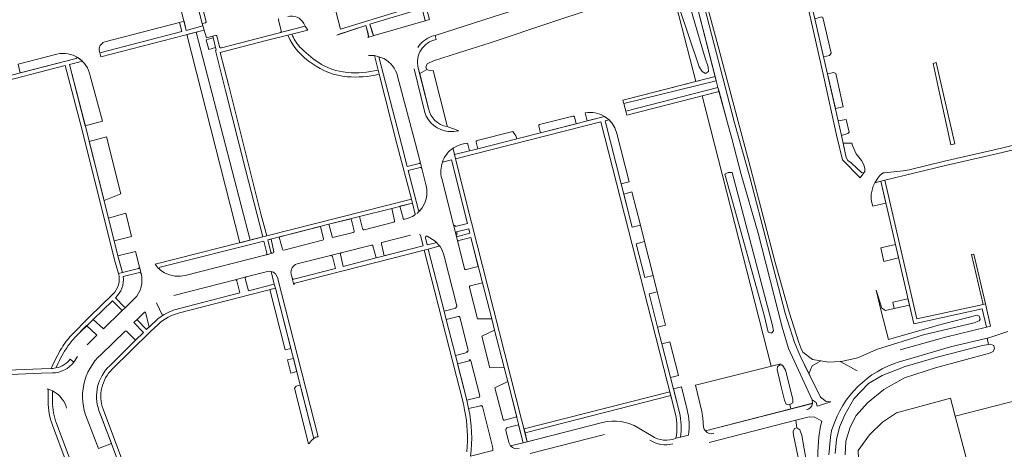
# Model space of a CAD drawing. Header units: metres. Extents: x 209813 to 223847, y 571801 to 587119.
# Tile 260 of 656: x 220124 to 220478, y 574883 to 575037. Entities that reach past the tile are written whole.
import ezdxf

# ---------------------------------------------------------------- set-up
doc = ezdxf.new("R2010")
doc.units = ezdxf.units.M
for name, color, linetype, lineweight in [('B-RO-GR-BEPLANTING_CULTUUR_BOSPLANTSOEN-GV', 8, 'Continuous', 0), ('B-RO-GR-BEPLANTING_CULTUUR_HEESTERS-GV', 8, 'Continuous', 0), ('B-RO-GR-GRAS-GV', 8, 'Continuous', 0), ('B-RO-GR-GROENVOORZIENING-GV', 8, 'Continuous', 0), ('B-RO-GR-HAAG-GV', 8, 'Continuous', 0), ('B-RO-OG-TERREIN_CULTUURSCHEIDING-GV', 8, 'Continuous', 0), ('B-RO-OG-WEG-GV', 8, 'Continuous', 0), ('B-RO-VH-VERHARDING_HALFVERHARDING-GV', 8, 'Continuous', 0), ('B-RO-VH-VERHARDING_TEGEL-GV', 8, 'Continuous', 0)]:
    doc.layers.add(name, color=color, linetype=linetype, lineweight=lineweight)

msp = doc.modelspace()

# ---------------------------------------------------------------- linework, layer by layer
at = {"layer": 'B-RO-GR-BEPLANTING_CULTUUR_BOSPLANTSOEN-GV', "flags": 128}
for points in [[(220183.907, 575033.198), (220189.963, 575034.759), (220189.71, 575035.63), (220173.8, 575097.25), (220168.391, 575100.785), (220175.53, 575073.53), (220175.645, 575068.695), (220182.022, 575043.452), (220181.19, 575043.239), (220181.706, 575041.247)], [(220369.251, 575044.928), (220380.917, 575000), (220386.38, 574980.49), (220399.04, 574931.71), (220402.486, 574921.108), (220404.414, 574916.367), (220407.641, 574909.882), (220408.83, 574912.809), (220411.933, 574914.582), (220408.849, 574915.096), (220405.422, 574917.685), (220404.665, 574919.21), (220403.936, 574921.136), (220400.537, 574932.057), (220395.436, 574949.816), (220386.575, 574983.784), (220375.316, 575026.533), (220370.2, 575045.244)], [(220181.995, 575040.878), (220183.907, 575033.198)]]:
    msp.add_lwpolyline(points, dxfattribs=at)
for points in [[(220373.951, 575016.579), (220366.362, 575046.107), (220364.64, 575051.415), (220363.805, 575051.133), (220364.365, 575050.402), (220364.379, 575049.433), (220363.603, 575048.788), (220363.404, 575047.549), (220365.86, 575038.267), (220370.339, 575023.154), (220371.386, 575020.064), (220371.493, 575018.446), (220370.485, 575017.68), (220369.256, 575018.38), (220368.163, 575020.067), (220361.055, 575041.453), (220359.653, 575046.008), (220358.902, 575046.547), (220366.948, 575014.781)], [(220206.922, 574957.897), (220211.431, 574959.037), (220205.204, 574983.249), (220198.069, 575011.563), (220194.402, 575025.97), (220194.734, 575026.071), (220194.511, 575027.001), (220192.051, 575026.351), (220191.131, 575029.831), (220193.611, 575030.491), (220193.457, 575031.12), (220191.2, 575030.51), (220190.393, 575033.282), (220187.512, 575032.539)], [(220408.843, 574900.617), (220400.269, 574919.035), (220398.053, 574926.597), (220389.38, 574960.45), (220383.32, 574981.49), (220379.965, 574994.327), (220378.334, 575000), (220375.346, 575011.221), (220369.325, 575009.679), (220394.067, 574912.632), (220397.546, 574913.509), (220397.648, 574913.053), (220398.127, 574912.97), (220399.255, 574911.2), (220401.844, 574900.801), (220401.796, 574899.531), (220400.814, 574898.894), (220401.175, 574897.278), (220408.897, 574899.311)], [(220394.9, 574925.37), (220394.12, 574924.45), (220393, 574924.87), (220391.58, 574930.95), (220381, 574968.79), (220377.38, 574981.55), (220378.568, 574982.222), (220380.089, 574982.129), (220394.56, 574927.25)]]:
    msp.add_lwpolyline(points, close=True, dxfattribs=at)
at = {"layer": 'B-RO-GR-BEPLANTING_CULTUUR_HEESTERS-GV', "flags": 128}
for points in [[(220219.447, 574918.455), (220221.515, 574918.992), (220215.976, 574940.623), (220214.03, 574940.123)], [(220222.43, 574915.417), (220220.301, 574914.904), (220221.495, 574910.143), (220223.64, 574910.692)], [(220357.66, 574903.46), (220305.284, 574890.151), (220305.64, 574888.751), (220358.01, 574902.09)], [(220410.838, 574881.896), (220411.191, 574887.31), (220411.785, 574891.152), (220412.272, 574892.915), (220409.798, 574894.365), (220407.699, 574894.472), (220402.902, 574893.246), (220403.313, 574890.537), (220404.376, 574889.801), (220405.056, 574887.774), (220407.501, 574874.111), (220411.132, 574874.684), (220410.82, 574877.27)]]:
    msp.add_lwpolyline(points, close=True, dxfattribs=at)
for points in [[(220479.097, 574925.135), (220471.871, 574922.706), (220471.616, 574922.647), (220472.132, 574920.402), (220472.873, 574920.521), (220474.015, 574920.087), (220474.331, 574919.04), (220473.829, 574917.964), (220472.503, 574917.26), (220453.043, 574912.05), (220441.891, 574908.415), (220434.504, 574904.3), (220428.629, 574899.522), (220424.606, 574894.921), (220422.413, 574890.715), (220420.883, 574885.7), (220420.636, 574880.854)], [(220424.973, 574911.023), (220418.782, 574914.294), (220414.741, 574914.114), (220411.933, 574914.582), (220408.83, 574912.809), (220407.641, 574909.882), (220411.817, 574901.488), (220413.827, 574900.014), (220415.466, 574899.86)], [(220229.781, 574886.708), (220224.886, 574905.826), (220223.439, 574905.426), (220222.881, 574904.722)], [(220222.881, 574904.722), (220227.857, 574884.816), (220228.116, 574884.88)], [(220425.356, 574882.329), (220429.392, 574887.98), (220434.101, 574892.554), (220439.078, 574895.917), (220458.523, 574901.197), (220460.111, 574894.672), (220502.121, 574905.43)]]:
    msp.add_lwpolyline(points, dxfattribs=at)
at = {"layer": 'B-RO-GR-BEPLANTING_CULTUUR_HEESTERS-GV'}
msp.add_lwpolyline([(220228.116, 574884.88, -0.1211429), (220229.781, 574886.708)], format="xyb", dxfattribs=at)
at = {"layer": 'B-RO-GR-GRAS-GV', "flags": 128}
msp.add_lwpolyline([(220440.558, 574806.589), (220437.96, 574805.289), (220441.863, 574791.229), (220442.219, 574789.748), (220441.954, 574788.442), (220440.876, 574787.925), (220440.274, 574788.177), (220440.897, 574786.082), (220460.245, 574790.794), (220459.419, 574794.152), (220460.343, 574794.315), (220461.228, 574791.004), (220465.762, 574792.196), (220461.374, 574810.016), (220481.245, 574814.902), (220460.111, 574894.672), (220458.523, 574901.197), (220439.078, 574895.917), (220434.101, 574892.554), (220429.392, 574887.98), (220425.356, 574882.329), (220425.894, 574867.665), (220428.72, 574854.75), (220435.581, 574827.575)], close=True, dxfattribs=at)
at = {"layer": 'B-RO-GR-GROENVOORZIENING-GV', "flags": 128}
msp.add_lwpolyline([(220366.948, 575014.781), (220342.715, 575008.558), (220340.829, 575008.14), (220341.134, 575006.959), (220374.338, 575015.076), (220373.951, 575016.579)], close=True, dxfattribs=at)
at = {"layer": 'B-RO-GR-HAAG-GV', "flags": 128}
msp.add_lwpolyline([(220374.338, 575015.076), (220373.951, 575016.579), (220342.715, 575008.558), (220340.829, 575008.14), (220341.134, 575006.959)], close=True, dxfattribs=at)
at = {"layer": 'B-RO-OG-TERREIN_CULTUURSCHEIDING-GV', "flags": 128}
for points in [[(220270.322, 575019.087), (220269.999, 575019.922), (220270.515, 575021.132), (220272.753, 575022.233), (220281.762, 575025.119), (220293.063, 575028.774), (220315.613, 575036.216), (220341.751, 575044.996), (220362.596, 575051.461), (220363.633, 575051.359), (220363.805, 575051.133), (220364.64, 575051.415), (220364.008, 575053.549), (220363.771, 575056.672), (220363.004, 575058.328), (220361.968, 575059.099), (220326.623, 575048.11), (220297.567, 575039.131), (220273.36, 575031.4), (220273.709, 575029.941)], [(220269.81, 575036.6), (220268.64, 575041.06), (220249.95, 575035.37), (220250.87, 575032.51), (220251.13, 575031.54)], [(220152.916, 575025.185), (220182.394, 575032.802), (220181.531, 575036.042), (220154.652, 575029.053)], [(220217.068, 575036.966), (220218.1, 575032.98)], [(220217.83, 575032.39), (220226.707, 575034.705), (220226.21, 575035.65)], [(220251.475, 575031.368), (220269.81, 575036.6)], [(220249.4, 575031.04), (220249.27, 575032.07), (220248.5, 575034.92), (220238.512, 575031.652)], [(220137.506, 575024.67), (220123.526, 575021.109), (220124.289, 575017.923), (220144.401, 575023.088)], [(220152.801, 575025.658), (220152.916, 575025.185)], [(220146.669, 575022.096), (220142.003, 575020.906), (220147.686, 574998.942), (220153.837, 575000.614)], [(220252.832, 575018.913), (220251.517, 575024.111)], [(220254.94, 575023.04), (220253.18, 575023.743), (220261.236, 574992.351), (220263.327, 574984.325), (220267.642, 574985.448)], [(220267.285, 575019.669), (220267.813, 575017.665)], [(220277.65, 574998.98), (220272.628, 575018.767), (220271.604, 575018.626), (220270.322, 575019.087), (220267.813, 575017.665), (220271.014, 575005.153)], [(220153.837, 575000.614), (220149.42, 575016.872)], [(220267.982, 574985.991), (220266.319, 574992.449), (220259.89, 575016.78)], [(220327.255, 575003.598), (220328.002, 575000.698), (220334.142, 575002.257)], [(220322.816, 575002.44), (220310.869, 574999.381)], [(220311.222, 574996.415), (220324.008, 574999.672), (220323.379, 575002.137)], [(220335.836, 575001.046), (220334.404, 575000.733), (220340.168, 574978.046), (220343.04, 574978.802), (220338.621, 574996.162)], [(220277.642, 574998.673), (220277.65, 574998.98)], [(220288.096, 574993.083), (220288.698, 574990.718), (220302.66, 574994.23), (220302.382, 574995.333), (220301.289, 574996.937), (220288.392, 574993.658)], [(220310.611, 574998.835), (220311.222, 574996.415)], [(220284.549, 574992.67), (220282.591, 574992.179), (220281.098, 574991.64), (220279.973, 574991.047)], [(220279.847, 574990.615), (220280.307, 574988.579), (220285.69, 574989.934), (220285.07, 574992.341)], [(220268.016, 574983.968), (220263.707, 574982.86), (220267.366, 574968.705)], [(220270.19, 574977.35), (220268.579, 574983.647)], [(220275.711, 574979.992), (220279.923, 574963.429)], [(220258.81, 574964.996), (220257.754, 574969.28), (220246.192, 574966.334), (220247.29, 574962.023)], [(220266.079, 574967.586), (220265.168, 574971.188), (220260.723, 574970.047), (220261.821, 574965.745)], [(220244.288, 574961.236), (220243.187, 574965.594), (220235.184, 574963.572)], [(220247.825, 574961.643), (220258.528, 574964.358)], [(220233.27, 574958.411), (220232.212, 574962.806), (220219.399, 574959.552), (220217.319, 574959.009), (220218.49, 574954.629)], [(220235.184, 574963.572), (220236.327, 574959.188)], [(220236.632, 574958.82), (220243.967, 574960.624), (220244.218, 574960.811)], [(220215.177, 574953.304), (220215.32, 574953.56), (220215.363, 574953.709), (220214.414, 574958.262), (220213.244, 574957.961), (220214.367, 574953.578)], [(220219.048, 574954.291), (220232.941, 574957.863)], [(220232.941, 574957.863), (220233.156, 574957.987)], [(220254.029, 574956.618), (220255.101, 574952.214), (220269.034, 574955.788), (220268.084, 574959.587)], [(220264.477, 574959.71), (220254.19, 574957.074)], [(220269.861, 574958.754), (220270.515, 574956.172), (220273.119, 574956.82)], [(220273.409, 574957.541), (220270.527, 574959.341), (220270.441, 574959.371)], [(220281.484, 574957.242), (220283.929, 574947.639)], [(220284.482, 574947.338), (220288.828, 574948.482), (220286.221, 574958.89), (220281.86, 574957.787)], [(220167.114, 574948.226), (220165.698, 574953.815), (220159.412, 574952.239), (220161.066, 574946.293), (220166.793, 574947.726)], [(220250.481, 574956.14), (220239.586, 574953.366)], [(220252.229, 574951.484), (220250.99, 574955.795)], [(220274.722, 574955.676), (220270.891, 574954.689), (220276.574, 574932.393), (220280.799, 574933.527), (220280.748, 574933.791)], [(220281.148, 574934.248), (220276.585, 574952.143), (220276.348, 574953.027), (220276.036, 574953.885), (220275.649, 574954.713), (220275.123, 574955.585)], [(220181.919, 574944.979), (220183.541, 574945.248), (220212.628, 574952.664)], [(220214.925, 574953.24), (220215.177, 574953.304)], [(220235.762, 574952.393), (220223.773, 574949.335)], [(220239.335, 574952.789), (220240.355, 574948.424), (220252.229, 574951.484)], [(220174.313, 574947.443), (220174.414, 574947.349)], [(220205.152, 574944.081), (220206.28, 574939.7), (220215.592, 574942.099), (220214.424, 574946.657), (220213.732, 574946.714), (220213.095, 574946.625), (220205.451, 574944.656)], [(220167.158, 574946.261), (220161.335, 574944.782)], [(220201.585, 574943.646), (220179.442, 574937.997)], [(220181.106, 574933.237), (220203.228, 574938.934), (220202.084, 574943.338)], [(220221.654, 574945.739), (220222.02, 574944.204)], [(220285.649, 574940.905), (220288.545, 574929.615)], [(220288.545, 574929.615), (220293.669, 574929.586), (220290.313, 574942.589), (220285.972, 574941.458)], [(220438.215, 574933.401), (220435.147, 574932.68), (220433.76, 574933.422), (220431.715, 574939.924), (220433.622, 574932.377), (220436.153, 574922.219), (220455.054, 574927.575), (220468.046, 574930.904), (220468.818, 574930.631), (220469.151, 574929.567), (220468.81, 574928.928), (220466.951, 574928.183), (220448.829, 574923.928), (220431.924, 574918.622), (220425.156, 574915.601), (220419.197, 574914.312), (220418.782, 574914.294), (220424.973, 574911.023)], [(220160.559, 574932.955), (220157.427, 574936.155), (220150.497, 574929.447), (220154.204, 574926.095), (220160.591, 574932.289)], [(220162.314, 574933.937), (220165.382, 574936.882)], [(220173.258, 574935.35), (220175.415, 574930.806)], [(220440.381, 574918.562), (220456.673, 574923.046), (220471.347, 574926.591), (220469.892, 574933.21), (220445.276, 574927.801), (220443.714, 574934.576)], [(220166.518, 574929.03), (220169.683, 574925.827), (220170.684, 574926.758)], [(220170.684, 574926.758), (220169.376, 574931.961), (220169.195, 574932.052), (220169.004, 574932.041), (220166.524, 574929.68)], [(220281.63, 574930.498), (220277.304, 574929.44), (220280.638, 574916.455), (220284.872, 574917.557), (220284.775, 574917.915)], [(220285.176, 574918.432), (220282.178, 574930.228)], [(220148.383, 574920.363), (220151.838, 574923.804), (220148.169, 574927.194), (220143.822, 574922.789)], [(220161.957, 574925.194), (220153.389, 574916.865)], [(220156.453, 574912.809), (220165.72, 574921.962), (220162.577, 574925.119)], [(220142.312, 574915.199), (220143.594, 574914.142), (220144.893, 574916.156)], [(220285.559, 574914.909), (220285.651, 574914.561), (220281.381, 574913.533), (220284.733, 574900.4), (220289.001, 574901.471)], [(220289.373, 574902.027), (220286.153, 574914.615)], [(220298.288, 574893.271), (220302.647, 574894.408), (220299.447, 574907.088), (220294.824, 574904.904)], [(220294.824, 574904.904), (220297.739, 574893.457)], [(220361.797, 574905.274), (220358.949, 574904.541), (220361.145, 574896.013)], [(220363.895, 574896.916), (220361.797, 574905.274)], [(220359.708, 574895.442), (220358.01, 574902.09), (220305.64, 574888.751), (220306.457, 574885.543), (220333.526, 574892.393)], [(220289.743, 574898.444), (220285.384, 574897.507)], [(220286.088, 574880.364), (220294.021, 574882.393), (220294.1, 574883.069), (220293.975, 574883.862), (220290.355, 574898.149)], [(220148.388, 574893.67), (220152.393, 574883.123), (220157.062, 574884.888), (220152.611, 574896.732)], [(220137.356, 574892.011), (220150.266, 574857.744), (220151.879, 574858.141)], [(220298.691, 574889.723), (220299.824, 574885.227), (220300.138, 574884.501), (220300.478, 574884.023), (220304.961, 574885.171), (220303.339, 574891.609)], [(220303.339, 574891.609), (220299.035, 574890.459), (220299.071, 574890.239)], [(220370.13, 574872.584), (220370.548, 574870.872), (220397.593, 574878.336), (220398.16, 574876.13), (220404.125, 574878.166), (220402.082, 574887.914), (220401.963, 574889.248), (220402.433, 574890.223), (220403.313, 574890.537)], [(220403.313, 574890.537), (220402.902, 574893.246), (220371.729, 574885.276)], [(220334.156, 574888.138), (220307.514, 574881.331)], [(220361.451, 574887.155), (220364.342, 574887.902)]]:
    msp.add_lwpolyline(points, dxfattribs=at)
at = {"layer": 'B-RO-OG-TERREIN_CULTUURSCHEIDING-GV'}
for points in [[(220217.263, 575037.325, 0.3975419), (220217.068, 575036.966)], [(220226.21, 575035.65, 0.3542155), (220220.39, 575038.16)], [(220218.1, 575032.98, -0.2579098), (220217.83, 575032.39)], [(220221.851, 575031.847, 0.0746457), (220224.689, 575027.336)], [(220154.652, 575029.053, 0.3970405), (220152.801, 575025.658)], [(220273.709, 575029.941, 0.1870863), (220268.321, 575026.218)], [(220149.42, 575016.872, 0.4287586), (220137.511, 575024.69)], [(220224.689, 575027.336, 0.0526144), (220231.284, 575021.729)], [(220268.321, 575026.218, 0.2106884), (220267.285, 575019.669)], [(220144.401, 575023.088, 0.3837518), (220144.73, 575023.587)], [(220251.517, 575024.111, 0.0447511), (220249.417, 575024.211)], [(220259.89, 575016.78, 0.2142864), (220254.94, 575023.04)], [(220271.014, 575005.153, 0.3201104), (220277.642, 574998.673)], [(220334.142, 575002.257, 0.188618), (220327.255, 575003.598)], [(220323.379, 575002.137, 0.3603815), (220322.816, 575002.44)], [(220338.621, 574996.162, 0.1311112), (220335.836, 575001.046)], [(220310.869, 574999.381, 0.4415643), (220310.611, 574998.835)], [(220285.07, 574992.341, 0.4075267), (220284.549, 574992.67)], [(220288.392, 574993.658, 0.4239185), (220288.096, 574993.083)], [(220267.642, 574985.448, 0.3949388), (220267.982, 574985.991)], [(220275.975, 574985.915, 0.1472387), (220275.711, 574979.992)], [(220268.579, 574983.647, 0.409762), (220268.016, 574983.968)], [(220267.971, 574968.596, 0.2333282), (220270.19, 574977.35)], [(220258.528, 574964.358, 0.411933), (220258.81, 574964.996)], [(220261.821, 574965.745, 0.4188306), (220262.422, 574965.37)], [(220262.422, 574965.37, 0.0837706), (220266.03, 574966.919)], [(220266.03, 574966.919, 0.4513723), (220266.079, 574967.586)], [(220244.218, 574960.811, 0.2217516), (220244.288, 574961.236)], [(220247.29, 574962.023, 0.4448186), (220247.825, 574961.643)], [(220233.156, 574957.987, 0.2596852), (220233.27, 574958.411)], [(220236.327, 574959.188, 0.3669966), (220236.632, 574958.82)], [(220273.119, 574956.82, 0.527121), (220273.409, 574957.541)], [(220280.882, 574959.581, 0.4101209), (220281.438, 574959.251)], [(220218.49, 574954.629, 0.3964443), (220219.048, 574954.291)], [(220250.99, 574955.795, 0.4217339), (220250.481, 574956.14)], [(220254.19, 574957.074, 0.3263366), (220254.029, 574956.618)], [(220275.123, 574955.585, 0.2508418), (220274.722, 574955.676)], [(220236.321, 574952.025, 0.4260234), (220235.762, 574952.393)], [(220239.586, 574953.366, 0.4106837), (220239.335, 574952.789)], [(220174.414, 574947.349, 0.1983101), (220181.919, 574944.979)], [(220223.773, 574949.335, 0.4051043), (220221.654, 574945.739)], [(220283.929, 574947.639, 0.4115854), (220284.482, 574947.338)], [(220165.382, 574936.882, 0.265597), (220167.71, 574945.95)], [(220205.451, 574944.656, 0.4036828), (220205.152, 574944.081)], [(220285.972, 574941.458, 0.3883329), (220285.649, 574940.905)], [(220160.591, 574932.289, 0.3753745), (220160.559, 574932.955)], [(220161.658, 574933.998, 0.3981114), (220162.314, 574933.937)], [(220175.415, 574930.806, -0.0873752), (220181.106, 574933.237)], [(220280.748, 574933.791, 0.4701073), (220281.148, 574934.248)], [(220166.524, 574929.68, 0.4062149), (220166.518, 574929.03)], [(220282.178, 574930.228, 0.4304563), (220281.63, 574930.498)], [(220143.822, 574922.789, 0.0467421), (220140.788, 574918.866)], [(220162.577, 574925.119, 0.3789502), (220161.957, 574925.194)], [(220284.775, 574917.915, 0.4509379), (220285.176, 574918.432)], [(220153.389, 574916.865, 0.3222619), (220148.388, 574893.67)], [(220286.153, 574914.615, 0.4305035), (220285.559, 574914.909)], [(220152.611, 574896.732, -0.298562), (220156.453, 574912.809)], [(220140.957, 574897.601, 0.1935167), (220136.491, 574903.491)], [(220289.001, 574901.471, 0.4195788), (220289.373, 574902.027)], [(220135.917, 574899.948, 0.0946387), (220137.356, 574892.011)], [(220290.355, 574898.149, 0.4450619), (220289.743, 574898.444)], [(220359.841, 574886.747, 0.1020117), (220359.708, 574895.442)], [(220364.342, 574887.902, 0.0992879), (220363.895, 574896.916)], [(220297.739, 574893.457, 0.3835422), (220298.288, 574893.271)], [(220299.071, 574890.239, 0.3907702), (220298.691, 574889.723)]]:
    msp.add_lwpolyline(points, format="xyb", dxfattribs=at)
at = {"layer": 'B-RO-OG-TERREIN_CULTUURSCHEIDING-GV', "flags": 128}
for points in [[(220412.88, 575023.663), (220414.952, 575024.155), (220415.564, 575025.05), (220412.641, 575037.858), (220412.166, 575038.021), (220409.716, 575037.385)], [(220206.922, 574957.897), (220187.512, 575032.539), (220184.16, 575031.674), (220203.211, 574956.959)], [(220417.141, 575005.179), (220419.962, 575005.774), (220417.239, 575017.708), (220416.578, 575018.068), (220414.284, 575017.572)], [(220374.338, 575015.076), (220341.134, 575006.959), (220341.842, 575004.213), (220374.947, 575012.706)], [(220419.265, 574995.492), (220421.652, 574996.124), (220422.107, 574996.612), (220420.995, 575001.25), (220418.163, 575000.698)], [(220154.419, 574972.138), (220160.448, 574974.528), (220155.274, 574994.941), (220149.108, 574993.309)], [(220427.025, 574985.694), (220426.564, 574986.417), (220424.636, 574988.886), (220423.259, 574991.894), (220423.05, 574992.748), (220419.945, 574992.714), (220420.965, 574987.522), (220421.62, 574986.519), (220422.83, 574985.68), (220426.5, 574982.112), (220427.286, 574981.995), (220427.686, 574982.563), (220427.669, 574983.527), (220427.414, 574984.547)], [(220430.556, 574970.105), (220435.276, 574971.172), (220433.469, 574979.007), (220431.312, 574978.484), (220430.715, 574977.243), (220429.987, 574974.386), (220429.995, 574972.65), (220430.134, 574971.716)], [(220341.101, 574974.391), (220344.14, 574962.498), (220347.07, 574963.243), (220344.011, 574975.175)], [(220162.226, 574967.511), (220156.006, 574965.814), (220158.053, 574957.657), (220164.325, 574959.232)], [(220348.535, 574957.408), (220345.608, 574956.621), (220348.732, 574944.474), (220351.627, 574945.218)], [(220439.815, 574951.481), (220438.71, 574956.275), (220433.473, 574955.091), (220434.531, 574950.25)], [(220353.264, 574926.693), (220356.154, 574927.389), (220353.141, 574939.307), (220350.238, 574938.608)], [(220443.714, 574934.576), (220443.186, 574936.865), (220437.735, 574935.595), (220438.215, 574933.401)], [(220298.146, 574912.12), (220294.736, 574925.514), (220290.114, 574923.437), (220293.007, 574912.04)], [(220357.925, 574908.543), (220360.771, 574909.267), (220357.69, 574921.373), (220354.832, 574920.632)], [(220397.648, 574913.053), (220397.546, 574913.509), (220366.886, 574905.792), (220369.164, 574896.418), (220369.552, 574893.991), (220369.753, 574890.73), (220370.038, 574889.977), (220370.41, 574889.425), (220401.175, 574897.278), (220400.814, 574898.894), (220400.638, 574898.78), (220399.415, 574899.046), (220398.861, 574900.424), (220397.623, 574905.254), (220396.162, 574911.422), (220396.331, 574912.443), (220397.156, 574913.139)]]:
    msp.add_lwpolyline(points, close=True, dxfattribs=at)
at = {"layer": 'B-RO-OG-WEG-GV', "flags": 128}
for points in [[(220417.073, 574881.286), (220417.468, 574886.285), (220418.639, 574890.727), (220420.528, 574895.129), (220423.766, 574900.937), (220428.964, 574906.373), (220433.881, 574909.25), (220442.182, 574912.543), (220453.722, 574915.851), (220470.008, 574920.062), (220472.132, 574920.402), (220471.616, 574922.647), (220458.486, 574919.603), (220442.215, 574914.813)], [(220416.889, 574892.633), (220415.773, 574889.555), (220415.31, 574887.17), (220414.812, 574880.763)]]:
    msp.add_lwpolyline(points, dxfattribs=at)
at = {"layer": 'B-RO-OG-WEG-GV'}
msp.add_lwpolyline([(220442.215, 574914.813, 0.245694), (220416.889, 574892.633)], format="xyb", dxfattribs=at)
at = {"layer": 'B-RO-VH-VERHARDING_HALFVERHARDING-GV', "flags": 128}
msp.add_lwpolyline([(220374.338, 575015.076), (220374.947, 575012.706), (220378.334, 575000), (220379.965, 574994.327), (220383.32, 574981.49), (220389.38, 574960.45), (220398.053, 574926.597), (220400.269, 574919.035), (220408.843, 574900.617), (220410.27, 574899.628), (220410.623, 574898.339), (220415.466, 574899.86), (220413.827, 574900.014), (220411.817, 574901.488), (220404.414, 574916.367), (220402.486, 574921.108), (220399.04, 574931.71), (220386.38, 574980.49), (220380.917, 575000), (220369.251, 575044.928), (220367.399, 575052.314), (220364.64, 575051.415), (220366.362, 575046.107)], close=True, dxfattribs=at)
at = {"layer": 'B-RO-VH-VERHARDING_TEGEL-GV', "flags": 128}
for points in [[(220167.42, 575103.23), (220167.151, 575101.595), (220173.8, 575097.25), (220189.71, 575035.63), (220190.89, 575035.94)], [(220191.086, 575036.297), (220175.08, 575098.21), (220167.42, 575103.23)], [(220251.13, 575031.54), (220250.73, 575032.49), (220249.95, 575035.37), (220268.64, 575041.06), (220269.81, 575036.6), (220271.34, 575037.07), (220270.147, 575041.499), (220322.798, 575057.77), (220323.221, 575059.196), (220323.253, 575059.476), (220268.308, 575042.514), (220239.31, 575033.67), (220228.67, 575074.93), (220227.87, 575077.76), (220226.92, 575080.4), (220225.77, 575082.87), (220224.36, 575085.22), (220222.785, 575087.411)], [(220401.631, 575065.745), (220403.416, 575057.595), (220408.278, 575037.15), (220413.022, 575016.419), (220417.678, 574995.114), (220419.633, 574986.698), (220425.999, 574980.257), (220427.286, 574981.995), (220426.5, 574982.112), (220422.83, 574985.68), (220421.62, 574986.519), (220420.965, 574987.522), (220419.265, 574995.492), (220418.163, 575000.698), (220409.716, 575037.385), (220405.247, 575057.449), (220403.099, 575066.503)], [(220227.607, 575033.22), (220226.707, 575034.705), (220196.659, 575026.877)], [(220221.851, 575031.847), (220220.387, 575031.452)], [(220221.851, 575031.847), (220227.607, 575033.22)], [(220238.078, 575031.511), (220248.5, 575034.92), (220249.14, 575032.03), (220249.4, 575031.04)], [(220194.564, 575031.419), (220193.457, 575031.12), (220194.734, 575026.071), (220194.402, 575025.97), (220198.069, 575011.563), (220205.204, 574983.249), (220211.431, 574959.037), (220212.854, 574959.391), (220210.774, 574967.31), (220209.103, 574973.976), (220206.624, 574983.614), (220199.252, 575013.244), (220196.178, 575025.189), (220213.198, 575029.659), (220220.387, 575031.452)], [(220195.897, 575027.33), (220194.948, 575031.177)], [(220249.23, 575030.68), (220251.475, 575031.368)], [(220273.36, 575031.4), (220272.206, 575031.054)], [(220273.709, 575029.941), (220273.36, 575031.4)], [(220144.401, 575023.088), (220094.081, 575010.165), (220094.253, 575008.65)], [(220161.066, 574946.293), (220159.642, 574951.322), (220147.96, 574997.884), (220142.003, 575020.906), (220146.669, 575022.096)], [(220267.642, 574985.448), (220263.327, 574984.325), (220261.236, 574992.351), (220253.18, 575023.743), (220251.517, 575024.111), (220252.832, 575018.913)], [(220094.253, 575008.65), (220140.516, 575020.549), (220146.511, 574997.367), (220158.163, 574950.874), (220159.594, 574945.916)], [(220253.215, 575017.415), (220252.832, 575018.913)], [(220253.215, 575017.415), (220259.772, 574991.986), (220264.811, 574972.651)], [(220265.82, 575019.34), (220269.637, 575003.737)], [(220271.014, 575005.153), (220267.285, 575019.669)], [(220353.141, 574939.307), (220351.627, 574945.218), (220348.732, 574944.474), (220345.608, 574956.621), (220348.535, 574957.408), (220347.07, 574963.243), (220344.14, 574962.498), (220340.168, 574978.046), (220334.404, 575000.733), (220335.836, 575001.046), (220334.142, 575002.257), (220311.222, 574996.415), (220303.238, 574994.376), (220288.698, 574990.718), (220280.307, 574988.579), (220280.665, 574987.105), (220332.914, 575000.367), (220359.708, 574895.442)], [(220281.839, 574997.149), (220277.642, 574998.673)], [(220280.307, 574988.579), (220279.847, 574990.615)], [(220481.14, 574992.01), (220476.74, 574990.87), (220456.3, 574986.19), (220443.68, 574983.13), (220441.42, 574982.71), (220434.738, 574982.08), (220434.247, 574981.99), (220433.212, 574981.243), (220432.557, 574980.449), (220431.312, 574978.484), (220433.469, 574979.007)], [(220434.928, 574979.36), (220456.646, 574984.627), (220474.997, 574988.829), (220481.567, 574990.468)], [(220268.579, 574983.647), (220267.982, 574985.991)], [(220275.975, 574985.915), (220279.178, 574986.728), (220284.936, 574963.87), (220280.583, 574962.805), (220280.506, 574963.154)], [(220306.457, 574885.543), (220286.415, 574964.275), (220280.665, 574987.105)], [(220470.157, 574934.803), (220458.599, 574932.241), (220446.405, 574929.585), (220434.928, 574979.36), (220433.469, 574979.007), (220445.276, 574927.801), (220469.892, 574933.21), (220471.347, 574926.591), (220472.789, 574927.018), (220471.036, 574934.996)], [(220213.746, 574956), (220213.244, 574957.961), (220219.399, 574959.552), (220235.184, 574963.572), (220246.192, 574966.334), (220257.754, 574969.28), (220265.168, 574971.188), (220264.811, 574972.651), (220212.854, 574959.391)], [(220265.168, 574971.188), (220266.079, 574967.586)], [(220279.923, 574963.429), (220281.484, 574957.242)], [(220281.284, 574960.143), (220281.088, 574960.839), (220285.451, 574961.9), (220285.835, 574960.357), (220281.438, 574959.251)], [(220211.431, 574959.037), (220172.78, 574949.266)], [(220174.609, 574948.134), (220211.783, 574957.574), (220212.909, 574953.21)], [(220268.084, 574959.587), (220269.034, 574955.788), (220252.229, 574951.484), (220240.355, 574948.424), (220239.335, 574952.789)], [(220275.123, 574955.585), (220273.409, 574957.541)], [(220281.86, 574957.787), (220286.221, 574958.89), (220290.313, 574942.589), (220293.669, 574929.586), (220294.736, 574925.514), (220298.146, 574912.12), (220299.447, 574907.088), (220304.961, 574885.171)], [(220214.367, 574953.578), (220213.746, 574956)], [(220222.954, 574942.431), (220269.421, 574954.302)], [(220276.574, 574932.393), (220270.891, 574954.689), (220269.421, 574954.302), (220283.49, 574899.087), (220283.932, 574897.013)], [(220270.891, 574954.689), (220274.722, 574955.676)], [(220212.628, 574952.664), (220214.925, 574953.24)], [(220236.321, 574952.025), (220236.473, 574952.048), (220237.555, 574947.736), (220222.567, 574943.88)], [(220239.586, 574953.366), (220235.762, 574952.393)], [(220166.793, 574947.726), (220159.594, 574945.916)], [(220167.71, 574945.95), (220167.114, 574948.226)], [(220214.424, 574946.657), (220215.592, 574942.099)], [(220181.514, 574931.768), (220215.976, 574940.623), (220215.592, 574942.099), (220206.28, 574939.7), (220205.152, 574944.081)], [(220205.451, 574944.656), (220201.585, 574943.646)], [(220231.312, 574887.338), (220216.731, 574944.426), (220215.99, 574945.779)], [(220222.02, 574944.204), (220222.599, 574941.887)], [(220215.976, 574940.623), (220229.781, 574886.708)], [(220157.55, 574938.444), (220149.089, 574930.23), (220142.725, 574923.812)], [(220150.497, 574929.447), (220157.427, 574936.155), (220160.559, 574932.955)], [(220161.658, 574933.998), (220158.505, 574937.227)], [(220361.145, 574896.013), (220354.832, 574920.632), (220353.264, 574926.693), (220350.238, 574938.608), (220353.141, 574939.307)], [(220160.591, 574932.289), (220162.314, 574933.937)], [(220143.822, 574922.789), (220150.497, 574929.447)], [(220166.524, 574929.68), (220165.11, 574928.3), (220168.606, 574924.772), (220165.72, 574921.962), (220156.453, 574912.809)], [(220173.096, 574929.002), (220169.683, 574925.827), (220166.518, 574929.03)], [(220285.384, 574897.507), (220284.733, 574900.4), (220280.638, 574916.455), (220277.304, 574929.44), (220276.574, 574932.393)], [(220157.381, 574911.571), (220171.03, 574925.022), (220173.905, 574927.66)], [(220139.205, 574919.158), (220139.07, 574918.924)], [(220143.594, 574914.142), (220142.312, 574915.199)], [(220135.397, 574911.843), (220131.943, 574911.749), (220101.004, 574910.509)], [(220135.614, 574912.331), (220135.397, 574911.843), (220136.068, 574911.863), (220137.131, 574912.018)], [(220101.115, 574908.863), (220132.009, 574910.1), (220135.912, 574910.206)], [(220134.371, 574904.142), (220134.392, 574899.997)], [(220135.917, 574899.948), (220135.878, 574903.361)], [(220166.722, 574863.539), (220154.068, 574897.163)], [(220408.887, 574899.246), (220370.41, 574889.425)], [(220152.611, 574896.732), (220153.508, 574894.293), (220165.272, 574863.167)], [(220135.916, 574891.48), (220140.871, 574878.312)], [(220140.871, 574878.312), (220148.764, 574857.335), (220150.266, 574857.744), (220137.356, 574892.011)], [(220333.526, 574892.393), (220304.961, 574885.171)], [(220351.219, 574887.629), (220346.312, 574890.546)], [(220359.841, 574886.747), (220361.451, 574887.155)], [(220304.961, 574885.171), (220300.478, 574884.023)]]:
    msp.add_lwpolyline(points, dxfattribs=at)
for points in [[(220189.963, 575034.759), (220183.907, 575033.198), (220183.163, 575036.467), (220181.531, 575036.042), (220182.394, 575032.802), (220152.916, 575025.185), (220153.278, 575023.736), (220190.393, 575033.282)], [(220458.597, 574992.092), (220460.067, 574992.42), (220453.319, 575021.648), (220452.21, 575021.308), (220454.074, 575012.886), (220457.994, 574994.862)], [(220374.947, 575012.706), (220341.842, 575004.213), (220342.214, 575002.739), (220375.346, 575011.221)], [(220470.157, 574934.803), (220471.036, 574934.996), (220466.812, 574952.895), (220466.027, 574952.714)]]:
    msp.add_lwpolyline(points, close=True, dxfattribs=at)
at = {"layer": 'B-RO-VH-VERHARDING_TEGEL-GV'}
for points in [[(220190.89, 575035.94, 0.3946896), (220191.086, 575036.297)], [(220251.475, 575031.368, -0.3051145), (220251.13, 575031.54)], [(220194.948, 575031.177, 0.3960781), (220194.564, 575031.419)], [(220220.387, 575031.452, 0.1410628), (220229.205, 575021.314)], [(220249.4, 575031.04, -0.37969), (220249.23, 575030.68)], [(220272.206, 575031.054, 0.1576689), (220267.08, 575027.06)], [(220196.659, 575026.877, -0.4188417), (220195.897, 575027.33)], [(220146.669, 575022.096, 0.0612459), (220144.73, 575023.587)], [(220229.205, 575021.314, 0.1392207), (220241.761, 575016.56)], [(220241.772, 575018.082, -0.123125), (220231.284, 575021.729)], [(220241.761, 575016.56, 0.0755158), (220253.215, 575017.415)], [(220252.832, 575018.913, -0.0794753), (220241.772, 575018.082)], [(220269.637, 575003.737, 0.3058862), (220278.192, 574996.894)], [(220278.192, 574996.894, 0.0803117), (220281.839, 574997.149)], [(220279.973, 574991.047, 0.1630218), (220275.975, 574985.915)], [(220279.847, 574990.615, -0.2545778), (220279.973, 574991.047)], [(220266.808, 574967.485, 0.0396378), (220267.971, 574968.596)], [(220267.971, 574968.596, -0.4447828), (220267.366, 574968.705)], [(220280.506, 574963.154, -0.4281269), (220279.923, 574963.429)], [(220267.672, 574959.938, -0.3160403), (220268.084, 574959.587)], [(220269.861, 574958.754, -0.5873892), (220270.441, 574959.371)], [(220280.882, 574959.581, -0.4152085), (220281.284, 574960.143)], [(220281.484, 574957.242, -0.3770208), (220281.86, 574957.787)], [(220212.909, 574953.21, -0.4340864), (220212.628, 574952.664)], [(220214.925, 574953.24, -0.3948519), (220214.367, 574953.578)], [(220167.114, 574948.226, -0.4150065), (220166.793, 574947.726)], [(220172.78, 574949.266, 0.0542382), (220174.313, 574947.443)], [(220174.313, 574947.443, -0.5930135), (220174.609, 574948.134)], [(220215.99, 574945.779, 0.1506162), (220214.424, 574946.657)], [(220159.594, 574945.916, -0.2824148), (220157.55, 574938.444)], [(220158.505, 574937.227, 0.2441752), (220161.335, 574944.782)], [(220167.158, 574946.261, -0.3815662), (220167.71, 574945.95)], [(220201.585, 574943.646, -0.3805157), (220202.084, 574943.338)], [(220222.567, 574943.88, -0.4108716), (220222.02, 574944.204)], [(220222.599, 574941.887, -0.3796044), (220222.954, 574942.431)], [(220175.415, 574930.806, 0.0414639), (220173.096, 574929.002)], [(220173.905, 574927.66, -0.134586), (220181.514, 574931.768)], [(220142.725, 574923.812, 0.0516846), (220139.205, 574919.158)], [(220139.07, 574918.924, 0.0321473), (220135.614, 574912.331)], [(220137.131, 574912.018, -0.0339986), (220140.788, 574918.866)], [(220142.312, 574915.199, -0.184664), (220137.131, 574912.018)], [(220135.912, 574910.206, 0.2262171), (220143.594, 574914.142)], [(220154.068, 574897.163, -0.2923957), (220157.381, 574911.571)], [(220136.491, 574903.491, 0.065555), (220134.083, 574904.503)], [(220134.083, 574904.503, -0.2698718), (220134.371, 574904.142)], [(220135.878, 574903.361, -0.3790649), (220136.491, 574903.491)], [(220134.392, 574899.997, 0.1005421), (220135.916, 574891.48)], [(220286.088, 574880.364, 0.085746), (220285.384, 574897.507)], [(220406.787, 574897.007, 0.302136), (220408.887, 574899.246)], [(220283.932, 574897.013, -0.0775488), (220284.726, 574881.901)], [(220361.451, 574887.155, 0.0975318), (220361.145, 574896.013)], [(220346.312, 574890.546, 0.205618), (220333.526, 574892.393)], [(220229.781, 574886.708, -0.1177842), (220231.312, 574887.338)], [(220359.841, 574886.747, -0.2514524), (220351.219, 574887.629)], [(220370.41, 574889.425, 0.3046756), (220373.444, 574888.497)], [(220300.478, 574884.023, 0.2710565), (220303.537, 574883.062)], [(220350.483, 574886.128, 0.2143192), (220358.78, 574884.748)]]:
    msp.add_lwpolyline(points, format="xyb", dxfattribs=at)

doc.saveas('drawing.dxf')
